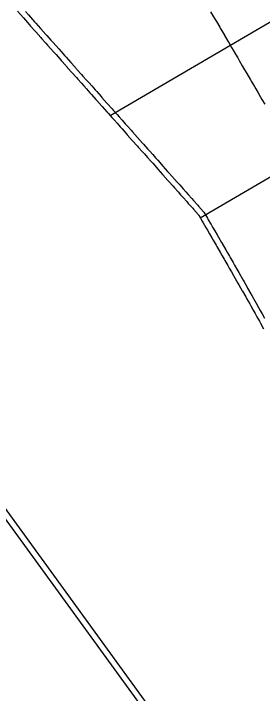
# Model space of a CAD drawing. Extents: x 2145147 to 2158018, y 137519 to 148068.
# Drawn here: x 2150613.7 to 2150641.6, y 141995.5 to 142071.7 of the extents above; entities that cross this region are included whole.
import ezdxf

# ---------------------------------------------------------------- set-up
doc = ezdxf.new("R2010")
doc.units = 0
for name, color, linetype in [('PR_Curb_Back', 7, 'Continuous'), ('PR_Curb_Face', 7, 'Continuous'), ('PR_Joint_Contraction', 7, 'Continuous'), ('PR_Joint_Long', 7, 'Continuous'), ('PR_Phasing_Pavement_6', 7, 'Continuous')]:
    doc.layers.add(name, color=color, linetype=linetype)

msp = doc.modelspace()

# ---------------------------------------------------------------- linework, layer by layer
at = {"layer": 'PR_Curb_Back'}
msp.add_lwpolyline([(2150614.158, 142071.96), (2150614.498, 142071.578), (2150614.835, 142071.198), (2150615.068, 142070.936), (2150615.513, 142070.436), (2150615.638, 142070.295), (2150616.191, 142069.674), (2150616.208, 142069.654), (2150616.778, 142069.013), (2150616.868, 142068.911), (2150617.349, 142068.371), (2150617.546, 142068.149), (2150617.919, 142067.73), (2150618.224, 142067.387), (2150618.489, 142067.089), (2150618.901, 142066.625), (2150619.059, 142066.448), (2150619.579, 142065.863), (2150619.629, 142065.807), (2150620.199, 142065.165), (2150620.257, 142065.101), (2150620.769, 142064.524), (2150620.934, 142064.339), (2150621.34, 142063.883), (2150621.612, 142063.577), (2150621.91, 142063.242), (2150622.29, 142062.815), (2150622.48, 142062.601), (2150622.967, 142062.053), (2150623.05, 142061.959), (2150623.62, 142061.318), (2150623.645, 142061.29), (2150624.19, 142060.677), (2150624.322, 142060.528), (2150624.76, 142060.036), (2150625, 142059.766), (2150625.331, 142059.395), (2150625.678, 142059.004), (2150625.901, 142058.753), (2150626.355, 142058.242), (2150626.471, 142058.112), (2150626.476, 142058.107), (2150627.033, 142057.48), (2150627.041, 142057.471), (2150627.611, 142056.83), (2150627.711, 142056.718), (2150628.181, 142056.189), (2150628.388, 142055.956), (2150628.751, 142055.547), (2150629.066, 142055.194), (2150629.322, 142054.906), (2150629.744, 142054.432), (2150629.892, 142054.265), (2150630.421, 142053.669), (2150630.462, 142053.624), (2150631.032, 142052.983), (2150631.099, 142052.907), (2150631.602, 142052.341), (2150631.777, 142052.145), (2150632.172, 142051.7), (2150632.454, 142051.383), (2150632.742, 142051.059), (2150633.132, 142050.621), (2150633.313, 142050.418), (2150633.809, 142049.859), (2150633.883, 142049.777), (2150634.453, 142049.135), (2150634.476, 142049.11), (2150634.476, 142049.109), (2150634.484, 142049.096), (2150634.874, 142048.428), (2150634.978, 142048.251), (2150635.289, 142047.717), (2150635.47, 142047.406), (2150635.702, 142047.005), (2150635.961, 142046.56), (2150636.115, 142046.293), (2150636.451, 142045.713), (2150636.527, 142045.581), (2150636.938, 142044.868), (2150636.939, 142044.866), (2150637.128, 142044.537), (2150637.348, 142044.154), (2150637.427, 142044.018), (2150637.758, 142043.44), (2150637.913, 142043.169), (2150638.166, 142042.726), (2150638.398, 142042.32), (2150638.574, 142042.011), (2150638.882, 142041.47), (2150638.981, 142041.296), (2150639.365, 142040.619), (2150639.387, 142040.58), (2150639.746, 142039.945), (2150639.792, 142039.864), (2150639.846, 142039.768), (2150640.196, 142039.147), (2150640.327, 142038.916), (2150640.6, 142038.43), (2150640.806, 142038.063), (2150641.002, 142037.712), (2150641.284, 142037.209), (2150641.404, 142036.994), (2150641.76, 142036.355)], dxfattribs=at)
msp.add_lwpolyline([(2150614.158, 142071.96), (2150614.498, 142071.578), (2150614.835, 142071.198), (2150615.068, 142070.936), (2150615.513, 142070.436), (2150615.638, 142070.295), (2150616.191, 142069.674), (2150616.208, 142069.654), (2150616.778, 142069.013), (2150616.868, 142068.911), (2150617.349, 142068.371), (2150617.546, 142068.149), (2150617.919, 142067.73), (2150618.224, 142067.387), (2150618.489, 142067.089), (2150618.901, 142066.625), (2150619.059, 142066.448), (2150619.579, 142065.863), (2150619.629, 142065.807), (2150620.199, 142065.165), (2150620.257, 142065.101), (2150620.769, 142064.524), (2150620.934, 142064.339), (2150621.34, 142063.883), (2150621.612, 142063.577), (2150621.91, 142063.242), (2150622.29, 142062.815), (2150622.48, 142062.601), (2150622.967, 142062.053), (2150623.05, 142061.959), (2150623.62, 142061.318), (2150623.645, 142061.29), (2150624.19, 142060.677), (2150624.322, 142060.528), (2150624.76, 142060.036), (2150625, 142059.766), (2150625.331, 142059.395), (2150625.678, 142059.004), (2150625.901, 142058.753), (2150626.355, 142058.242), (2150626.471, 142058.112), (2150626.476, 142058.107), (2150627.033, 142057.48), (2150627.041, 142057.471), (2150627.611, 142056.83), (2150627.711, 142056.718), (2150628.181, 142056.189), (2150628.388, 142055.956), (2150628.751, 142055.547), (2150629.066, 142055.194), (2150629.322, 142054.906), (2150629.744, 142054.432), (2150629.892, 142054.265), (2150630.421, 142053.669), (2150630.462, 142053.624), (2150631.032, 142052.983), (2150631.099, 142052.907), (2150631.602, 142052.341), (2150631.777, 142052.145), (2150632.172, 142051.7), (2150632.454, 142051.383), (2150632.742, 142051.059), (2150633.132, 142050.621), (2150633.313, 142050.418), (2150633.809, 142049.859), (2150633.883, 142049.777), (2150634.453, 142049.135), (2150634.476, 142049.11), (2150634.476, 142049.109), (2150634.484, 142049.096), (2150634.874, 142048.428), (2150634.978, 142048.251), (2150635.289, 142047.717), (2150635.47, 142047.406), (2150635.702, 142047.005), (2150635.961, 142046.56), (2150636.115, 142046.293), (2150636.451, 142045.713), (2150636.527, 142045.581), (2150636.938, 142044.868), (2150636.939, 142044.866), (2150637.128, 142044.537), (2150637.348, 142044.154), (2150637.427, 142044.018), (2150637.758, 142043.44), (2150637.913, 142043.169), (2150638.166, 142042.726), (2150638.398, 142042.32), (2150638.574, 142042.011), (2150638.882, 142041.47), (2150638.981, 142041.296), (2150639.365, 142040.619), (2150639.387, 142040.58), (2150639.746, 142039.945), (2150639.792, 142039.864), (2150639.846, 142039.768), (2150640.196, 142039.147), (2150640.327, 142038.916), (2150640.6, 142038.43), (2150640.806, 142038.063), (2150641.002, 142037.712), (2150641.284, 142037.209), (2150641.404, 142036.994), (2150641.76, 142036.355)], dxfattribs=at)
at = {"layer": 'PR_Curb_Face'}
for points in [[(2150615.073, 142071.914), (2150615.411, 142071.534), (2150615.643, 142071.273), (2150616.089, 142070.772), (2150616.213, 142070.632), (2150616.766, 142070.01), (2150616.784, 142069.991), (2150617.354, 142069.349), (2150617.444, 142069.248), (2150617.924, 142068.708), (2150618.121, 142068.486), (2150618.494, 142068.067), (2150618.799, 142067.724), (2150619.064, 142067.426), (2150619.477, 142066.962), (2150619.634, 142066.785), (2150620.154, 142066.2), (2150620.205, 142066.143), (2150620.775, 142065.502), (2150620.832, 142065.438), (2150621.345, 142064.861), (2150621.51, 142064.676), (2150621.915, 142064.22), (2150622.187, 142063.913), (2150622.485, 142063.579), (2150622.865, 142063.151), (2150623.055, 142062.937), (2150623.543, 142062.389), (2150623.625, 142062.296), (2150624.196, 142061.655), (2150624.22, 142061.627), (2150624.766, 142061.014), (2150624.898, 142060.865), (2150625.336, 142060.372), (2150625.576, 142060.103), (2150625.906, 142059.731), (2150626.253, 142059.341), (2150626.476, 142059.09), (2150626.931, 142058.579), (2150627.046, 142058.449), (2150627.051, 142058.443), (2150627.608, 142057.817), (2150627.616, 142057.808), (2150628.187, 142057.166), (2150628.286, 142057.055), (2150628.757, 142056.525), (2150628.964, 142056.292), (2150629.327, 142055.884), (2150629.641, 142055.53), (2150629.897, 142055.243), (2150630.319, 142054.768), (2150630.467, 142054.602), (2150630.997, 142054.006), (2150631.037, 142053.96), (2150631.607, 142053.319), (2150631.674, 142053.244), (2150632.178, 142052.678), (2150632.352, 142052.482), (2150632.748, 142052.037), (2150633.03, 142051.72), (2150633.318, 142051.396), (2150633.707, 142050.958), (2150633.888, 142050.754), (2150634.385, 142050.196), (2150634.458, 142050.113), (2150635.034, 142049.475)], [(2150615.073, 142071.914), (2150615.411, 142071.534), (2150615.643, 142071.273), (2150616.089, 142070.772), (2150616.213, 142070.632), (2150616.766, 142070.01), (2150616.784, 142069.991), (2150617.354, 142069.349), (2150617.444, 142069.248), (2150617.924, 142068.708), (2150618.121, 142068.486), (2150618.494, 142068.067), (2150618.799, 142067.724), (2150619.064, 142067.426), (2150619.477, 142066.962), (2150619.634, 142066.785), (2150620.154, 142066.2), (2150620.205, 142066.143), (2150620.775, 142065.502), (2150620.832, 142065.438), (2150621.345, 142064.861), (2150621.51, 142064.676), (2150621.915, 142064.22), (2150622.187, 142063.913), (2150622.485, 142063.579), (2150622.865, 142063.151), (2150623.055, 142062.937), (2150623.543, 142062.389), (2150623.625, 142062.296), (2150624.196, 142061.655), (2150624.22, 142061.627), (2150624.766, 142061.014), (2150624.898, 142060.865), (2150625.336, 142060.372), (2150625.576, 142060.103), (2150625.906, 142059.731), (2150626.253, 142059.341), (2150626.476, 142059.09), (2150626.931, 142058.579), (2150627.046, 142058.449), (2150627.051, 142058.443), (2150627.608, 142057.817), (2150627.616, 142057.808), (2150628.187, 142057.166), (2150628.286, 142057.055), (2150628.757, 142056.525), (2150628.964, 142056.292), (2150629.327, 142055.884), (2150629.641, 142055.53), (2150629.897, 142055.243), (2150630.319, 142054.768), (2150630.467, 142054.602), (2150630.997, 142054.006), (2150631.037, 142053.96), (2150631.607, 142053.319), (2150631.674, 142053.244), (2150632.178, 142052.678), (2150632.352, 142052.482), (2150632.748, 142052.037), (2150633.03, 142051.72), (2150633.318, 142051.396), (2150633.707, 142050.958), (2150633.888, 142050.754), (2150634.385, 142050.196), (2150634.458, 142050.113), (2150635.034, 142049.475)], [(2150635.034, 142049.475), (2150635.051, 142049.447), (2150635.052, 142049.446), (2150635.06, 142049.432), (2150635.45, 142048.764), (2150635.553, 142048.587), (2150635.865, 142048.052), (2150636.046, 142047.741), (2150636.279, 142047.34), (2150636.538, 142046.894), (2150636.692, 142046.627), (2150637.028, 142046.047), (2150637.104, 142045.914), (2150637.516, 142045.2), (2150637.517, 142045.198), (2150637.706, 142044.87), (2150637.926, 142044.486), (2150638.005, 142044.35), (2150638.336, 142043.772), (2150638.492, 142043.5), (2150638.745, 142043.057), (2150638.977, 142042.65), (2150639.153, 142042.341), (2150639.462, 142041.799), (2150639.56, 142041.625), (2150639.945, 142040.948), (2150639.967, 142040.908), (2150640.326, 142040.273), (2150640.372, 142040.191), (2150640.427, 142040.095), (2150640.777, 142039.474), (2150640.907, 142039.243), (2150641.181, 142038.756), (2150641.387, 142038.389), (2150641.584, 142038.038), (2150641.866, 142037.535)], [(2150635.034, 142049.475), (2150635.051, 142049.447), (2150635.052, 142049.446), (2150635.06, 142049.432), (2150635.45, 142048.764), (2150635.553, 142048.587), (2150635.865, 142048.052), (2150636.046, 142047.741), (2150636.279, 142047.34), (2150636.538, 142046.894), (2150636.692, 142046.627), (2150637.028, 142046.047), (2150637.104, 142045.914), (2150637.516, 142045.2), (2150637.517, 142045.198), (2150637.706, 142044.87), (2150637.926, 142044.486), (2150638.005, 142044.35), (2150638.336, 142043.772), (2150638.492, 142043.5), (2150638.745, 142043.057), (2150638.977, 142042.65), (2150639.153, 142042.341), (2150639.462, 142041.799), (2150639.56, 142041.625), (2150639.945, 142040.948), (2150639.967, 142040.908), (2150640.326, 142040.273), (2150640.372, 142040.191), (2150640.427, 142040.095), (2150640.777, 142039.474), (2150640.907, 142039.243), (2150641.181, 142038.756), (2150641.387, 142038.389), (2150641.584, 142038.038), (2150641.866, 142037.535)]]:
    msp.add_lwpolyline(points, dxfattribs=at)
at = {"layer": 'PR_Joint_Contraction'}
for p, q in [((2150624.555, 142060.267), (2150644.054, 142071.676)), ((2150624.555, 142060.267), (2150644.054, 142071.676)), ((2150634.657, 142048.799), (2150651.629, 142058.73)), ((2150634.657, 142048.799), (2150651.629, 142058.73))]:
    msp.add_line(p, q, dxfattribs=at)
at = {"layer": 'PR_Joint_Long'}
msp.add_lwpolyline([(2150635.822, 142071.891), (2150636.043, 142071.512), (2150636.327, 142071.028), (2150636.468, 142070.786), (2150636.832, 142070.165), (2150636.893, 142070.06), (2150637.318, 142069.333), (2150637.337, 142069.302), (2150637.743, 142068.607), (2150637.842, 142068.439), (2150638.168, 142067.881), (2150638.347, 142067.576), (2150638.593, 142067.155), (2150638.852, 142066.713), (2150639.018, 142066.429), (2150639.357, 142065.849), (2150639.443, 142065.702), (2150639.446, 142065.696), (2150639.862, 142064.986), (2150639.868, 142064.976), (2150640.293, 142064.25), (2150640.367, 142064.123), (2150640.717, 142063.524), (2150640.872, 142063.26), (2150641.142, 142062.798), (2150641.377, 142062.397), (2150641.567, 142062.071), (2150641.882, 142061.534)], dxfattribs=at)
msp.add_lwpolyline([(2150635.822, 142071.891), (2150636.043, 142071.512), (2150636.327, 142071.028), (2150636.468, 142070.786), (2150636.832, 142070.165), (2150636.893, 142070.06), (2150637.318, 142069.333), (2150637.337, 142069.302), (2150637.743, 142068.607), (2150637.842, 142068.439), (2150638.168, 142067.881), (2150638.347, 142067.576), (2150638.593, 142067.155), (2150638.852, 142066.713), (2150639.018, 142066.429), (2150639.357, 142065.849), (2150639.443, 142065.702), (2150639.446, 142065.696), (2150639.862, 142064.986), (2150639.868, 142064.976), (2150640.293, 142064.25), (2150640.367, 142064.123), (2150640.717, 142063.524), (2150640.872, 142063.26), (2150641.142, 142062.798), (2150641.377, 142062.397), (2150641.567, 142062.071), (2150641.882, 142061.534)], dxfattribs=at)
at = {"layer": 'PR_Phasing_Pavement_6'}
for p, q in [((2150634.881, 141985.823), (2150261.119, 142500.168)), ((2150634.342, 141985.431), (2150260.58, 142499.776))]:
    msp.add_line(p, q, dxfattribs=at)
msp.add_arc((2149618.967, 141712.092), 1145.916, 0.501492, 56.564348, dxfattribs=at)

doc.saveas('drawing.dxf')
